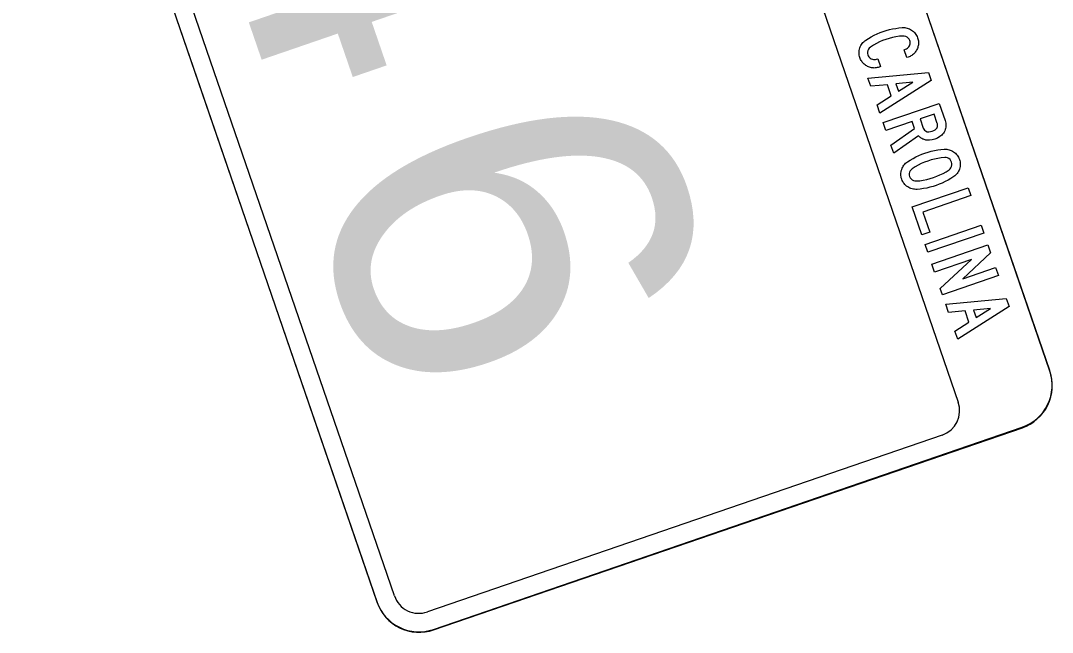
# Model space of a CAD drawing. Extents: x 1581789 to 1622364, y 1043167 to 1103486.
# Drawn here: x 1602188.5 to 1602205.9, y 1087772.36 to 1087782.68 of the extents above; entities that cross this region are included whole.
import ezdxf

# ---------------------------------------------------------------- set-up
doc = ezdxf.new("R2010")
doc.units = 0
doc.layers.add('RD_PD_PatLn2', color=7, linetype='Continuous')

msp = doc.modelspace()

# ---------------------------------------------------------------- linework, layer by layer
at = {"layer": 'RD_PD_PatLn2'}
for p, q in [((1602205.859, 1087776.778), (1602199.85, 1087794.264)), ((1602205.862, 1087776.769), (1602199.853, 1087794.255)), ((1602188.502, 1087790.364), (1602191.529, 1087781.556)), ((1602188.505, 1087790.355), (1602194.514, 1087772.869)), ((1602191.529, 1087781.556), (1602194.511, 1087772.878)), ((1602195.464, 1087772.412), (1602205.394, 1087775.825)), ((1602195.467, 1087772.403), (1602205.397, 1087775.816))]:
    msp.add_line(p, q, dxfattribs=at)
for points in [[(1602198.304, 1087793.733), (1602200.526, 1087787.278), (1602200.566, 1087787.306), (1602200.541, 1087787.542), (1602200.64, 1087787.636), (1602200.645, 1087787.744), (1602200.701, 1087787.891), (1602200.939, 1087788.039), (1602201.51, 1087787.83), (1602201.954, 1087787.275), (1602202.055, 1087787.237), (1602202.538, 1087785.645), (1602202.236, 1087785.183), (1602202.548, 1087784.22), (1602202.348, 1087783.835), (1602201.97, 1087783.075), (1602204.316, 1087776.248)], [(1602194.806, 1087772.98), (1602191.824, 1087781.657), (1602188.797, 1087790.466)], [(1602203.007, 1087781.907), (1602202.983, 1087781.899), (1602202.967, 1087781.894), (1602202.95, 1087781.89), (1602202.933, 1087781.887), (1602202.917, 1087781.885), (1602202.9, 1087781.884), (1602202.884, 1087781.885), (1602202.868, 1087781.886), (1602202.852, 1087781.889), (1602202.835, 1087781.893), (1602202.819, 1087781.898), (1602202.804, 1087781.904), (1602202.788, 1087781.911), (1602202.772, 1087781.919), (1602202.757, 1087781.928), (1602202.744, 1087781.938), (1602202.731, 1087781.948), (1602202.718, 1087781.959), (1602202.707, 1087781.971), (1602202.697, 1087781.984), (1602202.687, 1087781.997), (1602202.678, 1087782.011), (1602202.67, 1087782.026), (1602202.663, 1087782.042), (1602202.657, 1087782.059), (1602202.651, 1087782.079), (1602202.647, 1087782.1), (1602202.644, 1087782.12), (1602202.643, 1087782.141), (1602202.644, 1087782.161), (1602202.646, 1087782.182), (1602202.651, 1087782.202), (1602202.657, 1087782.223), (1602202.664, 1087782.243), (1602202.673, 1087782.262), (1602202.684, 1087782.28), (1602202.695, 1087782.296), (1602202.708, 1087782.312), (1602202.723, 1087782.327), (1602202.738, 1087782.341), (1602202.755, 1087782.353), (1602202.801, 1087782.383), (1602202.849, 1087782.411), (1602202.897, 1087782.436), (1602202.947, 1087782.46), (1602202.998, 1087782.481), (1602203.05, 1087782.5), (1602203.102, 1087782.517), (1602203.155, 1087782.531), (1602203.208, 1087782.543), (1602203.261, 1087782.553), (1602203.316, 1087782.561), (1602203.371, 1087782.566), (1602203.392, 1087782.566), (1602203.413, 1087782.565), (1602203.433, 1087782.562), (1602203.453, 1087782.558), (1602203.473, 1087782.552), (1602203.492, 1087782.544), (1602203.511, 1087782.535), (1602203.529, 1087782.524), (1602203.547, 1087782.511), (1602203.563, 1087782.498), (1602203.578, 1087782.483), (1602203.591, 1087782.467), (1602203.603, 1087782.45), (1602203.614, 1087782.432), (1602203.623, 1087782.413), (1602203.631, 1087782.393), (1602203.636, 1087782.376), (1602203.64, 1087782.36), (1602203.643, 1087782.343), (1602203.645, 1087782.326), (1602203.645, 1087782.31), (1602203.645, 1087782.293), (1602203.643, 1087782.277), (1602203.641, 1087782.261), (1602203.637, 1087782.245), (1602203.632, 1087782.229), (1602203.626, 1087782.213), (1602203.619, 1087782.197), (1602203.611, 1087782.181), (1602203.602, 1087782.167), (1602203.592, 1087782.153), (1602203.582, 1087782.14), (1602203.57, 1087782.128), (1602203.559, 1087782.117), (1602203.546, 1087782.106), (1602203.533, 1087782.097), (1602203.519, 1087782.088), (1602203.504, 1087782.08), (1602203.488, 1087782.073), (1602203.472, 1087782.067), (1602203.448, 1087782.059), (1602203.402, 1087782.192), (1602203.426, 1087782.201), (1602203.443, 1087782.208), (1602203.458, 1087782.218), (1602203.472, 1087782.229)], [(1602203.472, 1087782.229), (1602203.483, 1087782.243), (1602203.492, 1087782.259), (1602203.499, 1087782.277), (1602203.504, 1087782.294), (1602203.505, 1087782.312), (1602203.503, 1087782.33), (1602203.498, 1087782.348), (1602203.488, 1087782.37), (1602203.473, 1087782.39), (1602203.453, 1087782.406), (1602203.43, 1087782.417), (1602203.406, 1087782.424), (1602203.381, 1087782.424), (1602203.323, 1087782.419), (1602203.266, 1087782.41), (1602203.209, 1087782.399), (1602203.152, 1087782.384), (1602203.096, 1087782.367), (1602203.041, 1087782.346), (1602202.987, 1087782.323), (1602202.935, 1087782.297), (1602202.884, 1087782.268), (1602202.835, 1087782.237), (1602202.816, 1087782.221), (1602202.801, 1087782.201), (1602202.791, 1087782.178), (1602202.785, 1087782.154), (1602202.785, 1087782.129), (1602202.791, 1087782.105), (1602202.798, 1087782.087), (1602202.808, 1087782.072), (1602202.819, 1087782.059), (1602202.833, 1087782.048), (1602202.849, 1087782.038), (1602202.867, 1087782.031), (1602202.884, 1087782.027), (1602202.901, 1087782.026), (1602202.919, 1087782.028), (1602202.937, 1087782.033), (1602202.961, 1087782.041), (1602203.007, 1087781.907), (1602203.007, 1087781.907)], [(1602202.996, 1087781.123), (1602202.948, 1087781.261), (1602203.185, 1087781.412), (1602203.12, 1087781.602), (1602202.84, 1087781.576), (1602202.793, 1087781.714), (1602203.816, 1087781.81), (1602203.862, 1087781.676), (1602202.996, 1087781.123), (1602202.996, 1087781.123)], [(1602203.308, 1087781.491), (1602203.548, 1087781.644), (1602203.265, 1087781.616), (1602203.308, 1087781.491), (1602203.308, 1087781.491)], [(1602203.228, 1087780.446), (1602203.181, 1087780.584), (1602203.58, 1087780.864), (1602203.539, 1087780.982), (1602203.096, 1087780.83), (1602203.051, 1087780.963), (1602203.995, 1087781.288), (1602204.095, 1087780.996), (1602204.102, 1087780.974), (1602204.106, 1087780.952), (1602204.108, 1087780.93), (1602204.108, 1087780.909), (1602204.106, 1087780.887), (1602204.102, 1087780.865), (1602204.095, 1087780.844), (1602204.087, 1087780.823), (1602204.077, 1087780.803), (1602204.066, 1087780.785), (1602204.052, 1087780.768), (1602204.038, 1087780.753), (1602204.021, 1087780.738), (1602204.003, 1087780.726), (1602203.964, 1087780.702), (1602203.921, 1087780.685), (1602203.877, 1087780.672), (1602203.831, 1087780.666), (1602203.816, 1087780.666), (1602203.801, 1087780.666), (1602203.786, 1087780.667), (1602203.771, 1087780.669), (1602203.757, 1087780.672), (1602203.743, 1087780.676), (1602203.73, 1087780.681), (1602203.716, 1087780.686), (1602203.704, 1087780.693), (1602203.691, 1087780.7), (1602203.679, 1087780.709), (1602203.668, 1087780.718), (1602203.656, 1087780.728), (1602203.645, 1087780.739), (1602203.228, 1087780.446), (1602203.228, 1087780.446)], [(1602203.671, 1087781.027), (1602203.726, 1087780.869), (1602203.734, 1087780.85), (1602203.747, 1087780.834), (1602203.763, 1087780.822), (1602203.791, 1087780.809), (1602203.821, 1087780.807), (1602203.849, 1087780.811), (1602203.875, 1087780.818), (1602203.902, 1087780.829), (1602203.926, 1087780.843), (1602203.934, 1087780.849), (1602203.942, 1087780.856), (1602203.949, 1087780.862), (1602203.954, 1087780.87), (1602203.959, 1087780.877), (1602203.963, 1087780.885), (1602203.966, 1087780.893), (1602203.967, 1087780.902), (1602203.968, 1087780.911), (1602203.968, 1087780.92), (1602203.967, 1087780.93), (1602203.965, 1087780.94), (1602203.962, 1087780.95), (1602203.907, 1087781.108), (1602203.671, 1087781.027), (1602203.671, 1087781.027)], [(1602203.943, 1087779.903), (1602203.891, 1087779.886), (1602203.838, 1087779.872), (1602203.785, 1087779.859), (1602203.73, 1087779.85), (1602203.676, 1087779.842), (1602203.621, 1087779.837), (1602203.6, 1087779.837), (1602203.579, 1087779.838), (1602203.559, 1087779.84), (1602203.539, 1087779.844), (1602203.519, 1087779.85), (1602203.5, 1087779.858), (1602203.481, 1087779.867), (1602203.463, 1087779.878), (1602203.445, 1087779.89), (1602203.43, 1087779.904), (1602203.415, 1087779.918), (1602203.402, 1087779.934), (1602203.389, 1087779.951), (1602203.379, 1087779.969), (1602203.37, 1087779.988), (1602203.362, 1087780.008), (1602203.356, 1087780.029), (1602203.351, 1087780.049), (1602203.349, 1087780.07), (1602203.348, 1087780.09), (1602203.349, 1087780.111), (1602203.351, 1087780.131), (1602203.356, 1087780.152), (1602203.362, 1087780.172), (1602203.37, 1087780.192), (1602203.379, 1087780.211), (1602203.389, 1087780.229), (1602203.4, 1087780.246), (1602203.413, 1087780.261), (1602203.428, 1087780.276), (1602203.444, 1087780.289), (1602203.461, 1087780.302), (1602203.507, 1087780.332), (1602203.555, 1087780.359), (1602203.603, 1087780.385), (1602203.653, 1087780.408), (1602203.704, 1087780.43), (1602203.755, 1087780.449), (1602203.808, 1087780.465), (1602203.862, 1087780.48), (1602203.915, 1087780.492), (1602203.969, 1087780.502), (1602204.024, 1087780.509), (1602204.079, 1087780.514), (1602204.1, 1087780.515), (1602204.121, 1087780.514), (1602204.141, 1087780.511), (1602204.16, 1087780.506), (1602204.18, 1087780.5), (1602204.199, 1087780.492), (1602204.217, 1087780.483), (1602204.235, 1087780.472), (1602204.253, 1087780.46), (1602204.268, 1087780.446), (1602204.283, 1087780.432), (1602204.296, 1087780.416), (1602204.308, 1087780.399), (1602204.319, 1087780.382), (1602204.327, 1087780.363), (1602204.335, 1087780.343), (1602204.341, 1087780.322), (1602204.346, 1087780.302), (1602204.349, 1087780.281), (1602204.35, 1087780.261), (1602204.349, 1087780.24), (1602204.347, 1087780.22), (1602204.342, 1087780.2), (1602204.337, 1087780.179), (1602204.329, 1087780.16), (1602204.32, 1087780.141), (1602204.31, 1087780.123), (1602204.299, 1087780.107), (1602204.286, 1087780.091), (1602204.272, 1087780.077), (1602204.256, 1087780.063), (1602204.239, 1087780.051), (1602204.193, 1087780.021), (1602204.146, 1087779.993), (1602204.097, 1087779.967), (1602204.047, 1087779.944), (1602203.996, 1087779.922), (1602203.943, 1087779.903), (1602203.943, 1087779.903)], [(1602203.897, 1087780.036), (1602203.953, 1087780.057), (1602204.007, 1087780.081), (1602204.06, 1087780.107), (1602204.111, 1087780.135), (1602204.16, 1087780.167), (1602204.179, 1087780.182), (1602204.193, 1087780.202), (1602204.203, 1087780.224), (1602204.209, 1087780.248), (1602204.209, 1087780.273), (1602204.203, 1087780.297), (1602204.192, 1087780.32), (1602204.177, 1087780.339), (1602204.158, 1087780.355), (1602204.136, 1087780.366), (1602204.113, 1087780.373), (1602204.088, 1087780.373), (1602204.03, 1087780.368), (1602203.972, 1087780.359), (1602203.915, 1087780.347), (1602203.858, 1087780.333), (1602203.801, 1087780.315), (1602203.746, 1087780.294), (1602203.693, 1087780.271), (1602203.641, 1087780.245), (1602203.59, 1087780.217), (1602203.54, 1087780.185), (1602203.521, 1087780.169), (1602203.506, 1087780.15), (1602203.496, 1087780.127), (1602203.49, 1087780.103), (1602203.49, 1087780.079), (1602203.496, 1087780.054), (1602203.506, 1087780.031), (1602203.521, 1087780.012), (1602203.54, 1087779.996), (1602203.562, 1087779.985), (1602203.586, 1087779.979), (1602203.61, 1087779.978), (1602203.669, 1087779.983), (1602203.727, 1087779.992), (1602203.784, 1087780.004), (1602203.841, 1087780.019), (1602203.897, 1087780.036), (1602203.897, 1087780.036)], [(1602203.702, 1087779.067), (1602203.54, 1087779.54), (1602204.484, 1087779.864), (1602204.53, 1087779.731), (1602203.719, 1087779.452), (1602203.836, 1087779.113), (1602203.702, 1087779.067), (1602203.702, 1087779.067)], [(1602203.802, 1087778.776), (1602203.757, 1087778.908), (1602204.701, 1087779.233), (1602204.747, 1087779.1), (1602203.802, 1087778.776), (1602203.802, 1087778.776)], [(1602204.049, 1087778.058), (1602204.013, 1087778.164), (1602204.542, 1087778.656), (1602203.917, 1087778.442), (1602203.871, 1087778.575), (1602204.816, 1087778.9), (1602204.862, 1087778.764), (1602204.394, 1087778.326), (1602204.947, 1087778.516), (1602204.993, 1087778.383), (1602204.049, 1087778.058), (1602204.049, 1087778.058)], [(1602204.307, 1087777.308), (1602204.26, 1087777.445), (1602204.497, 1087777.597), (1602204.431, 1087777.787), (1602204.151, 1087777.761), (1602204.104, 1087777.898), (1602205.127, 1087777.994), (1602205.173, 1087777.861), (1602204.307, 1087777.308), (1602204.307, 1087777.308)], [(1602204.619, 1087777.675), (1602204.859, 1087777.828), (1602204.576, 1087777.8), (1602204.619, 1087777.675), (1602204.619, 1087777.675)], [(1602204.046, 1087775.692), (1602195.362, 1087772.708)]]:
    msp.add_lwpolyline(points, dxfattribs=at)
for centre, radius, start, end in [((1602205.15, 1087776.534), 0.75, 288.9654, 18.9656), ((1602205.153, 1087776.525), 0.75, 288.9654, 18.9656), ((1602203.903, 1087776.105), 0.437, 289.0637, 19.0636), ((1602195.22, 1087773.122), 0.438, 198.9655, 288.9657), ((1602195.22, 1087773.122), 0.75, 198.9655, 288.9657), ((1602195.223, 1087773.113), 0.75, 198.9655, 288.9657)]:
    msp.add_arc(centre, radius, start, end, dxfattribs=at)

# ---------------------------------------------------------------- texts
for s, p in [('4', (1602191.445, 1087785.288)), ('6', (1602193.206, 1087780.163))]:
    msp.add_text(s, height=6, rotation=288.9654, dxfattribs=at).set_placement(p)

doc.saveas('drawing.dxf')
